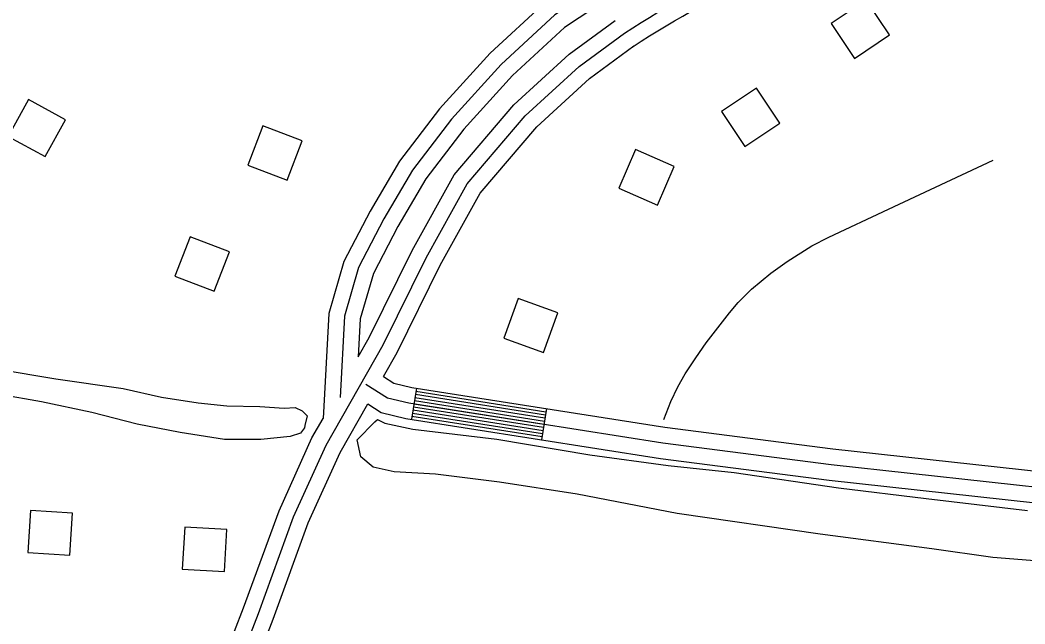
# Model space of a CAD drawing. Extents: x 3297735 to 3335592, y 670436 to 695807.
# Drawn here: x 3323760 to 3324714, y 686124 to 686697 of the extents above; entities that cross this region are included whole.
import ezdxf

# ---------------------------------------------------------------- set-up
doc = ezdxf.new("R2010")
doc.units = 0
for name, color, linetype in [('V-BLDG-OTLN', 7, 'Continuous'), ('V-ROAD-CNTR', 7, 'Continuous'), ('V-TOPO-SHOR', 7, 'Continuous')]:
    doc.layers.add(name, color=color, linetype=linetype)

msp = doc.modelspace()

# ---------------------------------------------------------------- linework, layer by layer
at = {"layer": 'V-BLDG-OTLN'}
for points in [[(3324563.46, 686716.2), (3324530.23, 686693.93), (3324552.5, 686660.7), (3324585.73, 686682.97)], [(3324459.32, 686632.55), (3324426.1, 686610.29), (3324448.36, 686577.06), (3324481.59, 686599.32)], [(3323768.31, 686621.69), (3323749.02, 686586.65), (3323784.06, 686567.36), (3323803.35, 686602.4)], [(3324013.9, 686544.9), (3324028.26, 686582.23), (3323990.93, 686596.59), (3323976.57, 686559.26)], [(3324344.69, 686574.04), (3324328.66, 686537.39), (3324365.31, 686521.36), (3324381.34, 686558.01)], [(3323944.69, 686439.51), (3323959.05, 686476.84), (3323921.72, 686491.2), (3323907.36, 686453.87)], [(3324233.16, 686432.66), (3324219.55, 686395.04), (3324257.16, 686381.44), (3324270.77, 686419.05)], [(3323810.07, 686228.87), (3323770.14, 686231.3), (3323767.72, 686191.37), (3323807.64, 686188.95)], [(3323956.7, 686213.21), (3323916.77, 686215.63), (3323914.34, 686175.71), (3323954.27, 686173.28)]]:
    msp.add_lwpolyline(points, close=True, dxfattribs=at)
at = {"layer": 'V-ROAD-CNTR'}
for p, q in [((3324136.56, 686347.56), (3324131.89, 686317.92)), ((3324260.04, 686328.1), (3324255.37, 686298.46))]:
    msp.add_line(p, q, dxfattribs=at)
for points in [[(3324334.13, 686684.7), (3324342.01, 686689.74), (3324349.94, 686694.72), (3324357.9, 686699.62), (3324365.91, 686704.46), (3324373.96, 686709.23), (3324382.06, 686713.93), (3324390.19, 686718.56), (3324398.36, 686723.12), (3324406.57, 686727.62), (3324414.81, 686732.04), (3324423.1, 686736.39), (3324431.42, 686740.67), (3324439.78, 686744.88), (3324448.17, 686749.01), (3324456.6, 686753.08), (3324465.06, 686757.07), (3324473.56, 686760.99), (3324482.09, 686764.84), (3324488.52, 686767.68)], [(3324342.21, 686672.07), (3324350.04, 686677.07), (3324357.86, 686681.98), (3324365.71, 686686.82), (3324373.61, 686691.59), (3324381.55, 686696.29), (3324389.54, 686700.93), (3324397.55, 686705.5), (3324405.61, 686710), (3324413.71, 686714.43), (3324421.84, 686718.79), (3324430.02, 686723.08), (3324438.22, 686727.3), (3324446.47, 686731.45), (3324454.74, 686735.53), (3324463.06, 686739.54), (3324471.41, 686743.48), (3324479.79, 686747.34), (3324488.21, 686751.14), (3324494.59, 686753.96)], [(3324302.49, 686742.79), (3324258.68, 686713.75), (3324206.46, 686665.59), (3324158.5, 686612.62), (3324120.44, 686563.06), (3324092.65, 686515.6), (3324067.69, 686467.73), (3324053.5, 686418.33), (3324048.01, 686318.76)], [(3324310.77, 686730.28), (3324267.97, 686701.91), (3324217.12, 686655.03), (3324170.03, 686603), (3324132.91, 686554.67), (3324105.78, 686508.33), (3324081.69, 686462.14), (3324068.38, 686415.82), (3324064.13, 686338.54)], [(3324319.06, 686717.78), (3324277.26, 686690.07), (3324227.79, 686644.46), (3324181.56, 686593.39), (3324145.38, 686546.28), (3324118.91, 686501.07), (3324095.69, 686456.54), (3324083.27, 686413.3), (3324081.28, 686377.23)], [(3324081.28, 686377.23), (3324091.69, 686395.53), (3324132.62, 686478.23), (3324172.47, 686550.01), (3324229.11, 686616.42), (3324281.68, 686664.7), (3324325.23, 686696.78)], [(3323807.57, 685154.36), (3323803.07, 685255.39), (3323800.25, 685369.7), (3323802.79, 685450.33), (3323805.66, 685493.86), (3323819.95, 685606.75), (3323830.38, 685685.2), (3323849.16, 685760.58), (3323882.76, 685862.17), (3323935.05, 686000.13), (3323986.58, 686133.47), (3324020.05, 686225.39), (3324050.81, 686293.34), (3324104.94, 686388.49), (3324145.91, 686471.26), (3324184.86, 686541.42), (3324239.93, 686605.99), (3324291.23, 686653.1), (3324334.13, 686684.7)], [(3324105.2, 686358.61), (3324118.19, 686381.44), (3324159.2, 686464.29), (3324197.24, 686532.82), (3324250.75, 686595.56), (3324300.77, 686641.5), (3324343.02, 686672.62)], [(3324105.2, 686358.61), (3324115.02, 686352.38), (3324132.3, 686348.23), (3324372.53, 686310.37), (3324532, 686289.92), (3324757.2, 686265.14), (3324926.14, 686237.96), (3325126.03, 686214.01), (3325412.02, 686171.76), (3325415.19, 686169.84), (3325506, 686155.35), (3325616.34, 686146.93), (3325687.36, 686131.64), (3325710.65, 686130.6), (3325742.32, 686132.25), (3325774.17, 686152.57), (3325806.47, 686187.14), (3325847.12, 686259.74), (3325884.09, 686322.63), (3325944.5, 686436.19), (3325946, 686486.22)], [(3324088.63, 686351.35), (3324109.1, 686338.38), (3324129.38, 686333.5), (3324370.41, 686295.52), (3324530.23, 686275.02), (3324755.18, 686250.27), (3324924.06, 686223.11), (3325124.05, 686199.14), (3325406.82, 686157.37)], [(3324135.63, 686341.63), (3324259.11, 686322.17)], [(3324136.1, 686344.59), (3324259.57, 686325.13)], [(3323968.86, 686046.01), (3324000.63, 686128.2), (3324033.95, 686219.72), (3324064.19, 686286.53), (3324090.35, 686332.51)], [(3324090.35, 686332.51), (3324103.17, 686324.38), (3324126.45, 686318.78), (3324368.29, 686280.67), (3324528.46, 686260.13), (3324753.17, 686235.4), (3324921.97, 686208.25), (3325122.06, 686184.28), (3325401.62, 686142.98)], [(3324134.23, 686332.74), (3324257.7, 686313.28)], [(3324134.7, 686335.7), (3324258.17, 686316.24)], [(3324135.16, 686338.67), (3324258.64, 686319.21)], [(3324132.83, 686323.85), (3324256.3, 686304.39)], [(3324133.29, 686326.81), (3324256.77, 686307.35)], [(3324133.76, 686329.78), (3324257.24, 686310.32)], [(3323938.3, 686050.15), (3323972.54, 686138.74), (3324006.15, 686231.06), (3324037.43, 686300.16), (3324048.01, 686318.76)], [(3324132.36, 686320.89), (3324255.84, 686301.43)]]:
    msp.add_lwpolyline(points, dxfattribs=at)
at = {"layer": 'V-TOPO-SHOR'}
for points in [[(3324371.59, 686317.79), (3324378.1, 686334.95), (3324384.63, 686348.66), (3324391.85, 686361.24), (3324401.71, 686376.43), (3324411.77, 686390.57), (3324424.86, 686407.51), (3324433.8, 686419.06), (3324441.91, 686428.69), (3324454.75, 686441.52), (3324473.01, 686456.7), (3324488.55, 686467.94), (3324511.97, 686482.69), (3324528.2, 686490.88), (3324584.62, 686517.44), (3324684.15, 686564.03)], [(3323739.29, 686365.55), (3323794.25, 686356.25), (3323858.07, 686347.04), (3323894.62, 686338.91), (3323929.44, 686333.49), (3323956.73, 686330.71), (3323988.08, 686330.02), (3324010.93, 686328.56), (3324021.49, 686329.02), (3324028, 686326.02), (3324032.82, 686321.3), (3324030.62, 686312.14), (3324030.21, 686309.68), (3324026.52, 686304.87), (3324016.67, 686301.7), (3323988.76, 686298.68), (3323954.34, 686298.66), (3323912.35, 686305.36), (3323871.38, 686313.45), (3323828.33, 686324.24), (3323780.51, 686334.63), (3323740.91, 686341.37)], [(3324751.3, 686181.38), (3324683.77, 686186.79), (3324625.75, 686195.04), (3324519.96, 686208.91), (3324384.12, 686228.59), (3324289.19, 686246.67), (3324215.46, 686258.15), (3324154.72, 686265.69), (3324115.42, 686268.04), (3324095.52, 686272.32), (3324083.68, 686282.12), (3324080.35, 686298.5), (3324096.95, 686315.51), (3324099.65, 686317.58), (3324106.5, 686314.24), (3324133.14, 686308.39), (3324212.98, 686299.02), (3324301.06, 686284.28), (3324375.46, 686274.16), (3324438.23, 686267.33), (3324537.21, 686252.71), (3324620.47, 686242.69), (3324716.69, 686231.45)]]:
    msp.add_lwpolyline(points, dxfattribs=at)

doc.saveas('drawing.dxf')
